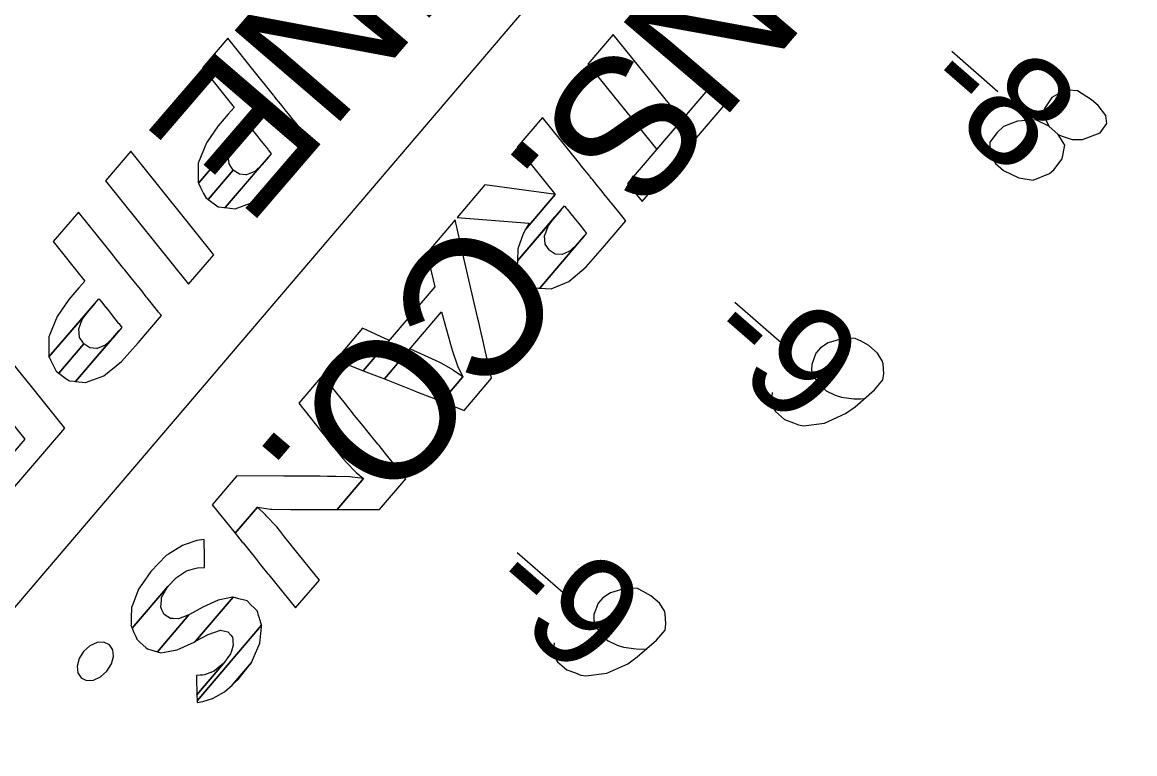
# Model space of a CAD drawing. Extents: x 3962991 to 3983549, y 181631 to 204078.
# Drawn here: x 3970388.5 to 3970723.8, y 196283.8 to 196504.4 of the extents above; entities that cross this region are included whole.
import ezdxf

# ---------------------------------------------------------------- set-up
doc = ezdxf.new("R2010")
doc.units = 0
for name, color, linetype in [('V-ANNO-MASK', 7, 'Continuous'), ('V-ANNO-MASK2', 7, 'Continuous'), ('V-RIVR-RANG', 7, 'Continuous'), ('V-UTIL-IDEN', 7, 'Continuous'), ('V-UTIL-LINE', 7, 'Continuous')]:
    doc.layers.add(name, color=color, linetype=linetype)

msp = doc.modelspace()

# ---------------------------------------------------------------- linework, layer by layer
at = {"layer": 'V-ANNO-MASK2'}
for p, q in [((3970668.61, 196495.66), (3970682.54, 196483.54)), ((3970603.26, 196419.97), (3970617.19, 196407.85)), ((3970537.61, 196344.54), (3970551.54, 196332.41))]:
    msp.add_line(p, q, dxfattribs=at)
for points in [[(3970460.03, 196487.64), (3970450.49, 196499.54), (3970442.84, 196490.63), (3970452.37, 196478.72), (3970450.62, 196476.68), (3970447.61, 196473.16), (3970444.09, 196468.07), (3970441.58, 196461.94), (3970441.52, 196456.04), (3970441.6, 196455.9), (3970456.64, 196473.4), (3970456.65, 196473.39), (3970456.81, 196473.19), (3970457.5, 196472.33), (3970457.5, 196472.34), (3970458.7, 196470.83), (3970458.7, 196470.84), (3970459.51, 196469.82), (3970460.11, 196469.08), (3970461.5, 196467.33), (3970462.49, 196466.09), (3970462.62, 196465.93), (3970463.36, 196465), (3970463.57, 196464.75), (3970463.57, 196464.73), (3970449.62, 196448.5), (3970452.64, 196448.17), (3970458.13, 196450.18), (3970463.45, 196454.48), (3970468.45, 196460.11), (3970475.5, 196468.32), (3970475.43, 196468.41), (3970474.64, 196469.39), (3970472.83, 196471.66), (3970471.24, 196473.65), (3970471.23, 196473.66), (3970471.03, 196473.91), (3970470.28, 196474.84), (3970470.15, 196475), (3970469.16, 196476.25), (3970467.76, 196477.99), (3970467.16, 196478.73), (3970466.36, 196479.75), (3970465.15, 196481.24), (3970464.47, 196482.1), (3970464.31, 196482.3), (3970464.3, 196482.31), (3970464.2, 196482.43), (3970461.78, 196485.45), (3970460.45, 196487.11), (3970460.04, 196487.63)], [(3970587.34, 196475), (3970566.61, 196500.68), (3970558.98, 196491.73), (3970579.71, 196466.05)], [(3970601.18, 196480.62), (3970596.79, 196486.08), (3970570.94, 196455.76), (3970575.33, 196450.29)], [(3970556.5, 196461.72), (3970545.26, 196475.64), (3970537.64, 196466.7), (3970548.88, 196452.78), (3970549.16, 196452.44), (3970540.21, 196441.93), (3970539.44, 196440.55), (3970537.83, 196436.03), (3970537.73, 196432.44), (3970551.89, 196449.05), (3970551.9, 196449.04), (3970552.06, 196448.85), (3970552.45, 196448.37), (3970552.72, 196448.02), (3970553.88, 196446.6), (3970555.15, 196445.01), (3970555.24, 196444.91), (3970556.58, 196443.25), (3970557.66, 196441.89), (3970557.88, 196441.62), (3970558.38, 196441), (3970558.57, 196440.76), (3970558.58, 196440.75), (3970544.49, 196424.22), (3970547.91, 196424.02), (3970553.2, 196426.22), (3970558.42, 196430.61), (3970563.38, 196436.28), (3970570.4, 196444.51), (3970570.34, 196444.6), (3970569.62, 196445.48), (3970567.96, 196447.53), (3970566.21, 196449.7), (3970566.2, 196449.71), (3970566, 196449.95), (3970565.51, 196450.56), (3970565.29, 196450.84), (3970564.2, 196452.19), (3970562.86, 196453.85), (3970562.78, 196453.95), (3970561.5, 196455.53), (3970560.34, 196456.96), (3970560.07, 196457.31), (3970559.68, 196457.79), (3970559.52, 196457.98), (3970559.51, 196457.99), (3970558.08, 196459.78), (3970556.98, 196461.13), (3970556.78, 196461.37)], [(3970453.71, 196469.97), (3970455.44, 196472.01), (3970441.6, 196455.9), (3970441.61, 196455.89)], [(3970451.62, 196467.15), (3970453.7, 196469.96), (3970441.61, 196455.89), (3970441.73, 196455.64), (3970442.26, 196454.6), (3970443.18, 196452.77), (3970443.8, 196451.55), (3970444.55, 196450.98), (3970452.13, 196459.79), (3970451.58, 196460.6), (3970450.86, 196461.71), (3970450.59, 196464.29)], [(3970446.25, 196434.26), (3970421.25, 196465.51), (3970413.59, 196456.6), (3970438.59, 196425.36)], [(3970453.96, 196458.56), (3970452.12, 196459.78), (3970444.55, 196450.98), (3970446.31, 196449.66), (3970447.56, 196448.72), (3970447.81, 196448.7), (3970449.22, 196448.54), (3970449.6, 196448.5), (3970449.62, 196448.5), (3970462.7, 196463.72), (3970460.82, 196461.54), (3970458.58, 196459.43), (3970456.13, 196458.38), (3970455.88, 196458.4)], [(3970548.65, 196452.51), (3970527.95, 196455.34), (3970519.6, 196445.55), (3970541.23, 196443.81), (3970540.21, 196441.93), (3970549.16, 196452.44)], [(3970415, 196435.24), (3970405.46, 196447.14), (3970397.81, 196438.23), (3970407.34, 196426.32), (3970405.59, 196424.28), (3970402.57, 196420.76), (3970399.06, 196415.68), (3970396.54, 196409.54), (3970396.49, 196403.64), (3970396.57, 196403.5), (3970411.61, 196421), (3970411.62, 196420.99), (3970411.78, 196420.79), (3970412.47, 196419.93), (3970412.47, 196419.94), (3970413.66, 196418.43), (3970413.67, 196418.44), (3970414.48, 196417.42), (3970415.08, 196416.68), (3970416.46, 196414.93), (3970417.46, 196413.69), (3970417.59, 196413.53), (3970418.33, 196412.6), (3970418.54, 196412.35), (3970418.54, 196412.33), (3970404.59, 196396.1), (3970407.61, 196395.77), (3970413.1, 196397.78), (3970418.42, 196402.08), (3970423.42, 196407.71), (3970430.47, 196415.92), (3970430.4, 196416.01), (3970429.61, 196416.99), (3970427.8, 196419.26), (3970426.2, 196421.25), (3970426.19, 196421.26), (3970425.99, 196421.51), (3970425.25, 196422.44), (3970425.12, 196422.6), (3970424.13, 196423.85), (3970422.73, 196425.59), (3970422.13, 196426.33), (3970421.33, 196427.35), (3970420.12, 196428.84), (3970419.44, 196429.7), (3970419.27, 196429.9), (3970419.26, 196429.91), (3970419.17, 196430.03), (3970416.75, 196433.05), (3970415.42, 196434.71), (3970415.01, 196435.23)], [(3970546.96, 196442.87), (3970549.04, 196445.68), (3970537.73, 196432.42), (3970537.72, 196432.04), (3970537.69, 196431.06), (3970537.89, 196430.63), (3970538.73, 196428.83), (3970539.66, 196426.84), (3970539.77, 196426.77), (3970539.77, 196426.77), (3970541.47, 196425.52), (3970542.85, 196424.51), (3970543.12, 196424.3), (3970544.09, 196424.25), (3970544.47, 196424.22), (3970555.86, 196437.58), (3970553.64, 196435.45), (3970551.97, 196434.69), (3970551.23, 196434.35), (3970549.11, 196434.49), (3970547.33, 196435.64), (3970547.27, 196435.76), (3970546.13, 196437.51), (3970545.91, 196440.03), (3970546.35, 196441.21)], [(3970549.04, 196445.69), (3970550.77, 196447.74), (3970537.73, 196432.44), (3970537.73, 196432.42)], [(3970521.3, 196434.52), (3970518.93, 196444.76), (3970510.4, 196434.75), (3970512.88, 196424.64), (3970491.3, 196399.32), (3970497.64, 196396.82), (3970514.88, 196417.03), (3970517.86, 196406.25), (3970518.14, 196405.22), (3970519.62, 196401.11), (3970519.71, 196400.82), (3970521.31, 196397.5), (3970514.91, 196390), (3970521.66, 196387.34), (3970529.97, 196397.09), (3970528.05, 196405.41), (3970527.1, 196409.5), (3970527.03, 196409.8), (3970525.96, 196414.4), (3970525.72, 196415.47), (3970523.12, 196426.7)], [(3970557.74, 196439.76), (3970555.86, 196437.58), (3970544.47, 196424.22), (3970544.49, 196424.22)], [(3970408.67, 196417.57), (3970410.41, 196419.61), (3970396.57, 196403.5), (3970396.57, 196403.49)], [(3970406.59, 196414.75), (3970408.67, 196417.56), (3970396.57, 196403.49), (3970396.7, 196403.24), (3970397.23, 196402.2), (3970398.15, 196400.38), (3970398.77, 196399.15), (3970399.52, 196398.58), (3970407.1, 196407.39), (3970406.55, 196408.21), (3970405.82, 196409.31), (3970405.56, 196411.89)], [(3970380.73, 196407.7), (3970376.31, 196413.22), (3970354.55, 196387.9), (3970358.97, 196382.38), (3970373.14, 196398.87), (3970379.39, 196391.08), (3970365.21, 196374.59), (3970369.53, 196369.21), (3970383.7, 196385.7), (3970389.32, 196378.66), (3970375.15, 196362.17), (3970379.56, 196356.66), (3970401.31, 196381.98), (3970396.91, 196387.49), (3970391.28, 196394.52), (3970386.97, 196399.91)], [(3970499.07, 196408.43), (3970491.08, 196412.09), (3970482.99, 196402.6), (3970491.3, 196399.32)], [(3970408.93, 196406.16), (3970407.09, 196407.38), (3970399.52, 196398.58), (3970401.28, 196397.26), (3970402.53, 196396.32), (3970402.78, 196396.3), (3970404.19, 196396.14), (3970404.57, 196396.1), (3970404.59, 196396.1), (3970417.67, 196411.32), (3970415.78, 196409.14), (3970413.55, 196407.03), (3970411.1, 196405.98), (3970410.85, 196406)], [(3970514.16, 196401.9), (3970505.36, 196405.87), (3970497.64, 196396.82), (3970506.75, 196393.22), (3970507.62, 196392.88), (3970511.35, 196391.41), (3970511.6, 196391.31), (3970514.91, 196390), (3970521.31, 196397.5), (3970518.51, 196399.42), (3970518.3, 196399.56), (3970514.94, 196401.46)], [(3970485.89, 196389.3), (3970478.97, 196397.88), (3970471.88, 196389.56), (3970478.74, 196380.92), (3970480.9, 196378.2), (3970481.11, 196377.93), (3970481.11, 196377.94), (3970483.93, 196374.38), (3970484.01, 196374.27), (3970485.12, 196372.87), (3970486.47, 196371.43), (3970488.74, 196369), (3970489.15, 196368.65), (3970491.32, 196366.76), (3970483.37, 196357.43), (3970496.17, 196357.44), (3970504.09, 196366.73), (3970497.88, 196374.45), (3970496.04, 196376.73), (3970495.7, 196377.15), (3970493.58, 196379.77), (3970492.33, 196381.33), (3970491.21, 196382.71), (3970491.13, 196382.82), (3970488.28, 196386.34), (3970488.07, 196386.61)], [(3970467.32, 196367.53), (3970453.16, 196367.61), (3970445.74, 196358.9), (3970452.66, 196350.33), (3970459.38, 196358.21), (3970463.32, 196357.58), (3970463.75, 196357.57), (3970469.48, 196357.42), (3970469.64, 196357.42), (3970471.95, 196357.42), (3970474.53, 196357.42), (3970478.88, 196357.43), (3970479.59, 196357.43), (3970483.37, 196357.43), (3970491.32, 196366.76), (3970487.96, 196367.25), (3970487.28, 196367.28), (3970483.07, 196367.44), (3970480.51, 196367.45), (3970478.21, 196367.47), (3970478.04, 196367.47), (3970472.22, 196367.5), (3970471.79, 196367.51)], [(3970461.83, 196355.83), (3970459.38, 196358.21), (3970452.66, 196350.33), (3970454.84, 196347.63), (3970455.05, 196347.37), (3970457.9, 196343.84), (3970457.98, 196343.74), (3970459.1, 196342.35), (3970460.35, 196340.79), (3970462.47, 196338.18), (3970462.81, 196337.75), (3970462.81, 196337.75), (3970470.86, 196327.76), (3970478.05, 196336.18), (3970470.01, 196346.19), (3970469.67, 196346.62), (3970467.56, 196349.25), (3970466.31, 196350.8), (3970465.19, 196352.19), (3970465.1, 196352.29), (3970462.06, 196355.59)], [(3970431.93, 196343.55), (3970427.23, 196338.77), (3970424.77, 196335.15), (3970424.77, 196335.16), (3970423.57, 196333.39), (3970421.92, 196329.14), (3970421.43, 196327.88), (3970421.35, 196324.82), (3970421.3, 196322.6), (3970421.29, 196322.48), (3970421.65, 196321.64), (3970432.35, 196334.19), (3970434.99, 196336.96), (3970436.53, 196337.98), (3970437.99, 196338.94), (3970440.11, 196339.55), (3970440.97, 196339.79), (3970441.38, 196339.82), (3970443.33, 196339.98), (3970443.49, 196339.99), (3970443.49, 196340.16), (3970443.45, 196342.25), (3970443.45, 196342.7), (3970443.43, 196343.44), (3970443.4, 196345.29), (3970443.38, 196346.02), (3970443.37, 196346.79), (3970443.37, 196347.12), (3970443.34, 196348.34), (3970443.34, 196348.46), (3970441.17, 196348.08), (3970437.64, 196346.89), (3970436.81, 196346.61), (3970432.58, 196343.96)], [(3970431.81, 196333.22), (3970432.35, 196334.19), (3970421.65, 196321.64), (3970421.74, 196321.42), (3970421.97, 196320.9), (3970422.17, 196320.4), (3970422.71, 196319.14), (3970422.93, 196318.63), (3970423.05, 196318.32), (3970424.09, 196317.4), (3970425.76, 196315.89), (3970426.27, 196315.43), (3970427.57, 196315.05), (3970429.23, 196314.55), (3970438.76, 196325.73), (3970435.63, 196324.51), (3970434.05, 196324.55), (3970433.16, 196324.57), (3970431.28, 196325.84), (3970430.62, 196327.2), (3970430.48, 196327.49), (3970430.24, 196327.97), (3970430.44, 196330.09), (3970430.52, 196330.93)], [(3970441.15, 196327.02), (3970438.76, 196325.72), (3970429.23, 196314.55), (3970430.25, 196314.24), (3970431.4, 196314.44), (3970434.63, 196315.02), (3970434.64, 196315.03), (3970435.17, 196315.11), (3970440.32, 196317.49), (3970440.74, 196317.71), (3970452.11, 196331.05), (3970451.83, 196330.99), (3970448.07, 196330.25), (3970447.53, 196330.14), (3970442.95, 196328)], [(3970453.82, 196330.57), (3970452.11, 196331.04), (3970440.74, 196317.71), (3970444.56, 196319.72), (3970448.22, 196321.05), (3970448.7, 196320.96), (3970450.5, 196320.61), (3970451.35, 196319.58), (3970451.89, 196318.92), (3970451.95, 196318.25), (3970451.96, 196318.25), (3970452.01, 196317.59), (3970452.11, 196316.51), (3970451.54, 196314.78), (3970451.26, 196313.92), (3970449.18, 196311.03), (3970441.15, 196301.61), (3970441.19, 196299.8), (3970460.64, 196322.61), (3970460.22, 196323.98), (3970460.11, 196324.31), (3970459.99, 196324.7), (3970459.76, 196325.48), (3970459.49, 196326.36), (3970459.32, 196326.89), (3970458.99, 196327.24), (3970458.39, 196327.84), (3970457.45, 196328.76), (3970456.31, 196329.89), (3970455.87, 196330.02)], [(3970460.58, 196322.01), (3970460.63, 196322.6), (3970441.2, 196299.81), (3970441.21, 196299.29), (3970442.95, 196299.54), (3970445.87, 196300.5), (3970446.03, 196300.59), (3970449.5, 196302.52), (3970451.77, 196304.53), (3970457.59, 196311.37), (3970458.19, 196312.71), (3970460.15, 196317.16), (3970460.16, 196317.27), (3970460.41, 196320.02)], [(3970408.92, 196316.37), (3970407.02, 196314.67), (3970405.64, 196312.52), (3970405.04, 196310.24), (3970405.24, 196308.2), (3970406.26, 196306.69), (3970407.92, 196305.92), (3970409.97, 196306.04), (3970412.09, 196307.02), (3970414, 196308.71), (3970415.37, 196310.87), (3970416.01, 196313.12), (3970415.8, 196315.16), (3970414.79, 196316.69), (3970413.12, 196317.45), (3970411.08, 196317.33)], [(3970442.15, 196307.5), (3970440.99, 196307.43), (3970441.03, 196306.18), (3970441.05, 196305.45), (3970441.06, 196304.75), (3970441.09, 196303.59), (3970441.12, 196302.56), (3970441.13, 196302.05), (3970441.15, 196301.61), (3970449.18, 196311.03), (3970447.9, 196309.98), (3970446.39, 196308.74), (3970445.03, 196308.2), (3970443.47, 196307.58), (3970442.83, 196307.54)], [(3970453.63, 196306.19), (3970457.59, 196311.36), (3970451.77, 196304.54)]]:
    msp.add_lwpolyline(points, close=True, dxfattribs=at)
for points in [[(3970697.86, 196473.01), (3970700.64, 196470.58), (3970701.61, 196470.09), (3970704.86, 196469.01), (3970708.04, 196469.04), (3970713.32, 196471.09), (3970715.37, 196473.85), (3970715.02, 196476.25), (3970712.75, 196479.28), (3970710.76, 196481.01), (3970706.46, 196483.7), (3970703.83, 196483.89), (3970700.91, 196482.94), (3970698.75, 196481.67), (3970696.55, 196478.34), (3970696.31, 196476.45), (3970697.86, 196473.01), (3970693.98, 196474.98), (3970688.4, 196474.6), (3970684.21, 196473), (3970682.28, 196471.18), (3970680.05, 196468.22), (3970680.11, 196464.67), (3970681.81, 196461.8), (3970684.19, 196459.72), (3970688.84, 196457.43), (3970693.18, 196456.79), (3970698.09, 196458.81), (3970699.33, 196459.84), (3970701.9, 196463.19), (3970702.73, 196467.36), (3970700.64, 196470.58)], [(3970614.5, 196392.7), (3970614.19, 196389.13), (3970615.46, 196386.97), (3970618.24, 196384.55), (3970620.93, 196383.61), (3970622.47, 196382.97), (3970623.98, 196382.7), (3970630.28, 196383.51), (3970636.63, 196386.38), (3970639.47, 196388.45), (3970645.29, 196393.53), (3970647.89, 196396.51), (3970648.13, 196398.4), (3970647.93, 196401.38), (3970647.68, 196402.29), (3970646.21, 196404.62), (3970643.62, 196406.87), (3970641.28, 196408.21), (3970639.54, 196409.02), (3970636.17, 196409.16), (3970631.41, 196407.71), (3970629.08, 196406.24), (3970627.69, 196404.65), (3970626.44, 196401.2), (3970626.37, 196399.51), (3970627.07, 196397.5), (3970628.94, 196394.83), (3970630.73, 196393.27), (3970633.44, 196391.96), (3970635.35, 196391.34), (3970639.12, 196390.86), (3970641.18, 196390.81), (3970642.3, 196390.89)], [(3970548.85, 196317.27), (3970548.54, 196313.7), (3970549.81, 196311.54), (3970552.59, 196309.12), (3970555.28, 196308.18), (3970556.82, 196307.54), (3970558.33, 196307.27), (3970564.63, 196308.08), (3970570.98, 196310.95), (3970573.82, 196313.02), (3970579.64, 196318.1), (3970582.24, 196321.08), (3970582.48, 196322.97), (3970582.28, 196325.95), (3970582.03, 196326.86), (3970580.56, 196329.19), (3970577.97, 196331.44), (3970575.63, 196332.78), (3970573.89, 196333.59), (3970570.52, 196333.73), (3970565.76, 196332.28), (3970563.43, 196330.81), (3970562.04, 196329.22), (3970560.79, 196325.76), (3970560.72, 196324.08), (3970561.42, 196322.07), (3970563.29, 196319.39), (3970565.08, 196317.83), (3970567.78, 196316.53), (3970569.7, 196315.91), (3970573.47, 196315.43), (3970575.53, 196315.38), (3970576.65, 196315.46)]]:
    msp.add_lwpolyline(points, dxfattribs=at)
at = {"layer": 'V-UTIL-LINE'}
msp.add_line((3970065.58, 195951.74), (3971473.5, 197603.23), dxfattribs=at)

# ---------------------------------------------------------------- texts
at = {"layer": 'V-ANNO-MASK'}
for s, height, rotation, p in [('1-8 5/8" GAS PIPELINE', 41.9999, 229.3244, (3970814.54, 196923.15)), ('TENN. GAS TRANS. CO.', 41.9999, 229.5519, (3970872.53, 196859.53)), ('-8', 33.5, 318.9658, (3970657.53, 196482.93)), ('-9', 33.5, 318.9658, (3970592.18, 196407.23)), ('-9', 33.5, 318.9658, (3970526.53, 196331.8))]:
    msp.add_text(s, height=height, rotation=rotation, dxfattribs=at).set_placement(p)
at = {"layer": 'V-RIVR-RANG'}
for s, p in [('-8', (3970657.53, 196482.93)), ('-9', (3970592.18, 196407.23)), ('-9', (3970526.53, 196331.8))]:
    msp.add_text(s, height=33.5, rotation=318.9658, dxfattribs=at).set_placement(p)
at = {"layer": 'V-UTIL-IDEN'}
for s, rotation, p in [('1-8 5/8" GAS PIPELINE', 229.3244, (3970814.54, 196923.15)), ('TENN. GAS TRANS. CO.', 229.5519, (3970872.53, 196859.53))]:
    msp.add_text(s, height=41.9999, rotation=rotation, dxfattribs=at).set_placement(p)

doc.saveas('drawing.dxf')
